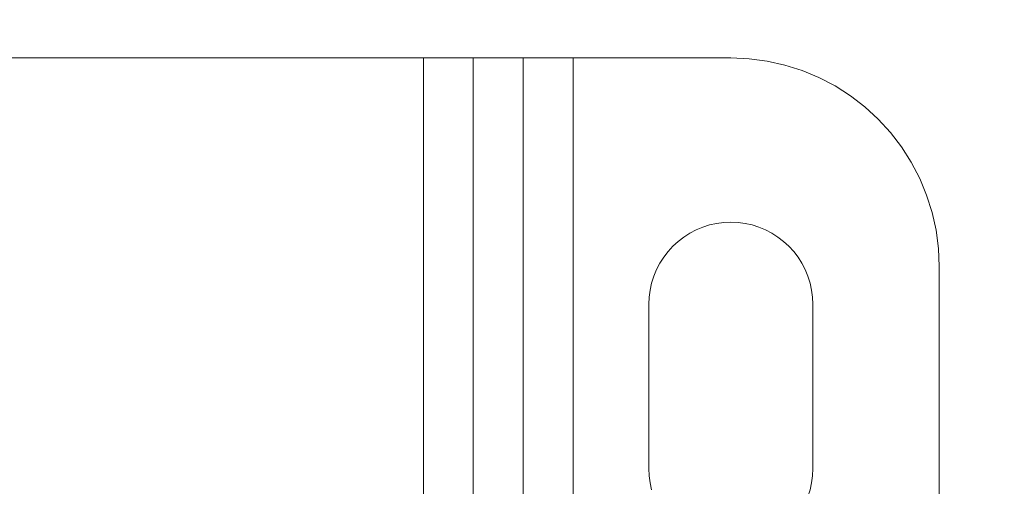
# Model space of a CAD drawing. Header units: inches. Extents: x -412 to -304, y -62 to 18.
# Tile 722 of 809: x -351.401 to -350.219, y -8.654 to -8.095. Entities that reach past the tile are written whole.
import ezdxf

# ---------------------------------------------------------------- set-up
doc = ezdxf.new("R2010")
doc.units = ezdxf.units.IN
doc.header["$LTSCALE"] = 32
doc.header["$MEASUREMENT"] = 0
for name, color, linetype, lineweight in [('Black', 7, 'Continuous', 18), ('Drawing', 7, 'Continuous', 18), ('None', 7, 'Continuous', 18), ('SolidLine', 7, 'Continuous', 15), ('Wood_1-H', 7, 'Continuous', 13)]:
    doc.layers.add(name, color=color, linetype=linetype, lineweight=lineweight)

# ---------------------------------------------------------------- blocks, each defined once
blk = doc.blocks.new('Group-20')
at = {"layer": 'Black'}
for points in [[(-34.5479, 16.5361, 28.9791), (34.5479, 16.5361, 28.9791), (34.5479, -16.5361, 28.9791), (-34.5479, -16.5361, 28.9791)], [(-34.5479, 16.5361, 27.7008), (34.5479, 16.5361, 27.7008), (34.5479, -16.5361, 27.7008), (-34.5479, -16.5361, 27.7008)]]:
    blk.add_3dface(points, dxfattribs=at)
at = {"layer": 'Wood_1-H'}
for points in [[(-35.9649, 17.9531, 28.9988), (35.9649, 17.9531, 28.9988), (35.9649, -17.9531, 28.9988), (-35.9649, -17.9531, 28.9988)], [(-35.9649, 17.9531, 28.9791), (35.9649, 17.9531, 28.9791), (35.9649, -17.9531, 28.9791), (-35.9649, -17.9531, 28.9791)]]:
    blk.add_3dface(points, dxfattribs=at)
blk = doc.blocks.new('MpHtAdjTrough-1095 (3D)')
at = {"layer": 'Black'}
for points, invisible_edges in [([(-17.134, 7.7746, -0.0394), (-17.134, 7.7746, -0.0992), (-17.1556, 7.7718, -0.0992), (-17.1556, 7.7718, -0.0394)], 5), ([(-16.8285, 7.6148, -0.0992), (-17.1556, 7.7718, -0.0992), (-17.134, 7.7746, -0.0992)], 9), ([(-17.1006, 7.6181, -0.0394), (-17.0924, 7.6207, -0.0394), (-17.134, 7.7746, -0.0394), (-17.1556, 7.7718, -0.0394)], 10), ([(-17.1122, 7.7756, -0.0394), (-17.1122, 7.7756, -0.0992), (-17.134, 7.7746, -0.0992), (-17.134, 7.7746, -0.0394)], 4), ([(-17.134, 7.7746, -0.0992), (-17.1122, 7.7756, -0.0992), (-16.8209, 7.6108, -0.0992), (-16.8285, 7.6148, -0.0992)], 10), ([(-17.0924, 7.6207, -0.0394), (-17.084, 7.6225, -0.0394), (-17.1122, 7.7756, -0.0394), (-17.134, 7.7746, -0.0394)], 10), ([(-16.8209, 7.6108, -0.0992), (-17.1122, 7.7756, -0.0992), (-1.25, 7.7756, -0.0992)], 9), ([(-17.1122, 7.7756, -0.0394), (-17.0669, 7.624, -0.0394), (-16.8701, 7.624, -0.0394)], 9), ([(-17.1122, 7.7756, -0.0394), (-17.0755, 7.6236, -0.0394), (-17.0669, 7.624, -0.0394)], 9), ([(-17.1122, 7.7756, -0.0394), (-17.084, 7.6225, -0.0394), (-17.0755, 7.6236, -0.0394)], 9), ([(-1.25, 7.7756, -0.0394), (-17.1122, 7.7756, -0.0394), (-16.853, 7.6225, -0.0394), (-16.8446, 7.6207, -0.0394)], 10), ([(-16.8701, 7.624, -0.0394), (-16.8615, 7.6236, -0.0394), (-17.1122, 7.7756, -0.0394)], 10), ([(-16.8615, 7.6236, -0.0394), (-16.853, 7.6225, -0.0394), (-17.1122, 7.7756, -0.0394)], 10), ([(-17.1769, 7.7671, -0.0394), (-17.1769, 7.7671, -0.0992), (-17.1977, 7.7605, -0.0992), (-17.1977, 7.7605, -0.0394)], 5), ([(-17.1977, 7.7605, -0.0992), (-17.1769, 7.7671, -0.0992), (-17.1085, 7.6148, -0.0992), (-17.1161, 7.6108, -0.0992)], 10), ([(-17.1161, 7.6108, -0.0394), (-17.1085, 7.6148, -0.0394), (-17.1769, 7.7671, -0.0394), (-17.1977, 7.7605, -0.0394)], 10), ([(-17.1556, 7.7718, -0.0394), (-17.1556, 7.7718, -0.0992), (-17.1769, 7.7671, -0.0992), (-17.1769, 7.7671, -0.0394)], 5), ([(-16.8285, 7.6148, -0.0992), (-17.1769, 7.7671, -0.0992), (-17.1556, 7.7718, -0.0992)], 9), ([(-17.1556, 7.7718, -0.0394), (-17.1769, 7.7671, -0.0394), (-17.1085, 7.6148, -0.0394), (-17.1006, 7.6181, -0.0394)], 10), ([(-17.1769, 7.7671, -0.0992), (-16.8615, 7.6236, -0.0992), (-16.8701, 7.624, -0.0992)], 9), ([(-16.8701, 7.624, -0.0992), (-17.0669, 7.624, -0.0992), (-17.1769, 7.7671, -0.0992)], 10), ([(-17.1769, 7.7671, -0.0992), (-17.0924, 7.6207, -0.0992), (-17.1006, 7.6181, -0.0992)], 9), ([(-17.0669, 7.624, -0.0992), (-17.0755, 7.6236, -0.0992), (-17.1769, 7.7671, -0.0992)], 10), ([(-17.1769, 7.7671, -0.0992), (-17.084, 7.6225, -0.0992), (-17.0924, 7.6207, -0.0992)], 9), ([(-17.1769, 7.7671, -0.0992), (-16.853, 7.6225, -0.0992), (-16.8615, 7.6236, -0.0992)], 9), ([(-17.0755, 7.6236, -0.0992), (-17.084, 7.6225, -0.0992), (-17.1769, 7.7671, -0.0992)], 10), ([(-17.1769, 7.7671, -0.0992), (-16.8364, 7.6181, -0.0992), (-16.8446, 7.6207, -0.0992)], 9), ([(-16.8446, 7.6207, -0.0992), (-16.853, 7.6225, -0.0992), (-17.1769, 7.7671, -0.0992)], 10), ([(-16.8285, 7.6148, -0.0992), (-16.8364, 7.6181, -0.0992), (-17.1769, 7.7671, -0.0992)], 10), ([(-17.1006, 7.6181, -0.0992), (-17.1085, 7.6148, -0.0992), (-17.1769, 7.7671, -0.0992)], 10), ([(-17.2179, 7.7522, -0.0394), (-17.2179, 7.7522, -0.0992), (-17.2372, 7.7421, -0.0992), (-17.2372, 7.7421, -0.0394)], 5), ([(-17.2372, 7.7421, -0.0992), (-17.2179, 7.7522, -0.0992), (-17.1234, 7.6062, -0.0992), (-17.1302, 7.601, -0.0992)], 10), ([(-17.1302, 7.601, -0.0394), (-17.1234, 7.6062, -0.0394), (-17.2179, 7.7522, -0.0394), (-17.2372, 7.7421, -0.0394)], 10), ([(-17.1977, 7.7605, -0.0394), (-17.1977, 7.7605, -0.0992), (-17.2179, 7.7522, -0.0992), (-17.2179, 7.7522, -0.0394)], 5), ([(-17.1161, 7.6108, -0.0992), (-17.1234, 7.6062, -0.0992), (-17.2179, 7.7522, -0.0992), (-17.1977, 7.7605, -0.0992)], 10), ([(-17.1977, 7.7605, -0.0394), (-17.2179, 7.7522, -0.0394), (-17.1234, 7.6062, -0.0394), (-17.1161, 7.6108, -0.0394)], 10), ([(-17.2372, 7.7421, -0.0394), (-17.2372, 7.7421, -0.0992), (-17.2556, 7.7304, -0.0992), (-17.2556, 7.7304, -0.0394)], 5), ([(-17.2556, 7.7304, -0.0992), (-17.2372, 7.7421, -0.0992), (-17.1302, 7.601, -0.0992), (-17.1365, 7.5952, -0.0992)], 10), ([(-17.1365, 7.5952, -0.0394), (-17.1302, 7.601, -0.0394), (-17.2372, 7.7421, -0.0394), (-17.2556, 7.7304, -0.0394)], 10), ([(-17.2556, 7.7304, -0.0394), (-17.2556, 7.7304, -0.0992), (-17.2729, 7.7171, -0.0992), (-17.2729, 7.7171, -0.0394)], 5), ([(-17.1365, 7.5952, -0.0992), (-17.2729, 7.7171, -0.0992), (-17.2556, 7.7304, -0.0992)], 9), ([(-17.2556, 7.7304, -0.0394), (-17.2729, 7.7171, -0.0394), (-17.1365, 7.5952, -0.0394)], 10), ([(-17.2729, 7.7171, -0.0394), (-17.2729, 7.7171, -0.0992), (-17.289, 7.7024, -0.0992), (-17.289, 7.7024, -0.0394)], 5), ([(-17.1365, 7.5952, -0.0992), (-17.1423, 7.5889, -0.0992), (-17.289, 7.7024, -0.0992), (-17.2729, 7.7171, -0.0992)], 10), ([(-17.2729, 7.7171, -0.0394), (-17.289, 7.7024, -0.0394), (-17.1423, 7.5889, -0.0394), (-17.1365, 7.5952, -0.0394)], 10), ([(-17.289, 7.7024, -0.0394), (-17.289, 7.7024, -0.0992), (-17.3037, 7.6863, -0.0992), (-17.3037, 7.6863, -0.0394)], 5), ([(-17.3037, 7.6863, -0.0992), (-17.289, 7.7024, -0.0992), (-17.1423, 7.5889, -0.0992), (-17.1476, 7.582, -0.0992)], 10), ([(-17.1476, 7.582, -0.0394), (-17.1423, 7.5889, -0.0394), (-17.289, 7.7024, -0.0394), (-17.3037, 7.6863, -0.0394)], 10), ([(-17.3037, 7.6863, -0.0394), (-17.3037, 7.6863, -0.0992), (-17.317, 7.669, -0.0992), (-17.317, 7.669, -0.0394)], 5), ([(-17.1476, 7.582, -0.0992), (-17.1522, 7.5748, -0.0992), (-17.317, 7.669, -0.0992), (-17.3037, 7.6863, -0.0992)], 10), ([(-17.3037, 7.6863, -0.0394), (-17.317, 7.669, -0.0394), (-17.1522, 7.5748, -0.0394), (-17.1476, 7.582, -0.0394)], 10), ([(-17.317, 7.669, -0.0394), (-17.317, 7.669, -0.0992), (-17.3287, 7.6506, -0.0992), (-17.3287, 7.6506, -0.0394)], 5), ([(-17.3287, 7.6506, -0.0992), (-17.317, 7.669, -0.0992), (-17.1522, 7.5748, -0.0992), (-17.1561, 7.5672, -0.0992)], 10), ([(-17.1561, 7.5672, -0.0394), (-17.1522, 7.5748, -0.0394), (-17.317, 7.669, -0.0394), (-17.3287, 7.6506, -0.0394)], 10), ([(-17.3287, 7.6506, -0.0394), (-17.3287, 7.6506, -0.0992), (-17.3388, 7.6312, -0.0992), (-17.3388, 7.6312, -0.0394)], 5), ([(-17.1561, 7.5672, -0.0992), (-17.1594, 7.5593, -0.0992), (-17.3388, 7.6312, -0.0992), (-17.3287, 7.6506, -0.0992)], 10), ([(-17.3287, 7.6506, -0.0394), (-17.3388, 7.6312, -0.0394), (-17.1594, 7.5593, -0.0394), (-17.1561, 7.5672, -0.0394)], 10), ([(-17.3388, 7.6312, -0.0394), (-17.3388, 7.6312, -0.0992), (-17.3471, 7.6111, -0.0992), (-17.3471, 7.6111, -0.0394)], 5), ([(-17.1594, 7.5593, -0.0992), (-17.162, 7.5511, -0.0992), (-17.3471, 7.6111, -0.0992), (-17.3388, 7.6312, -0.0992)], 10), ([(-17.3388, 7.6312, -0.0394), (-17.3471, 7.6111, -0.0394), (-17.162, 7.5511, -0.0394), (-17.1594, 7.5593, -0.0394)], 10), ([(-17.0924, 7.6207, -0.0992), (-17.0924, 7.6207, -0.0394), (-17.1006, 7.6181, -0.0394), (-17.1006, 7.6181, -0.0992)], 5), ([(-17.084, 7.6225, -0.0992), (-17.084, 7.6225, -0.0394), (-17.0924, 7.6207, -0.0394), (-17.0924, 7.6207, -0.0992)], 5), ([(-17.0755, 7.6236, -0.0992), (-17.0755, 7.6236, -0.0394), (-17.084, 7.6225, -0.0394), (-17.084, 7.6225, -0.0992)], 5), ([(-17.0669, 7.624, -0.0992), (-17.0669, 7.624, -0.0394), (-17.0755, 7.6236, -0.0394), (-17.0755, 7.6236, -0.0992)], 4), ([(-16.8615, 7.6236, -0.0992), (-16.8615, 7.6236, -0.0394), (-16.8701, 7.624, -0.0394), (-16.8701, 7.624, -0.0992)], 1), ([(-16.853, 7.6225, -0.0992), (-16.853, 7.6225, -0.0394), (-16.8615, 7.6236, -0.0394), (-16.8615, 7.6236, -0.0992)], 5), ([(-16.8446, 7.6207, -0.0992), (-16.8446, 7.6207, -0.0394), (-16.853, 7.6225, -0.0394), (-16.853, 7.6225, -0.0992)], 5), ([(-17.3471, 7.6111, -0.0394), (-17.3471, 7.6111, -0.0992), (-17.3537, 7.5903, -0.0992), (-17.3537, 7.5903, -0.0394)], 5), ([(-17.3537, 7.5903, -0.0992), (-17.3471, 7.6111, -0.0992), (-17.162, 7.5511, -0.0992), (-17.1639, 7.5427, -0.0992)], 10), ([(-17.1639, 7.5427, -0.0394), (-17.162, 7.5511, -0.0394), (-17.3471, 7.6111, -0.0394), (-17.3537, 7.5903, -0.0394)], 10), ([(-17.1161, 7.6108, -0.0992), (-17.1161, 7.6108, -0.0394), (-17.1234, 7.6062, -0.0394), (-17.1234, 7.6062, -0.0992)], 5), ([(-17.1085, 7.6148, -0.0992), (-17.1085, 7.6148, -0.0394), (-17.1161, 7.6108, -0.0394), (-17.1161, 7.6108, -0.0992)], 5), ([(-17.1006, 7.6181, -0.0992), (-17.1006, 7.6181, -0.0394), (-17.1085, 7.6148, -0.0394), (-17.1085, 7.6148, -0.0992)], 5), ([(-17.1302, 7.601, -0.0992), (-17.1302, 7.601, -0.0394), (-17.1365, 7.5952, -0.0394), (-17.1365, 7.5952, -0.0992)], 5), ([(-17.1234, 7.6062, -0.0992), (-17.1234, 7.6062, -0.0394), (-17.1302, 7.601, -0.0394), (-17.1302, 7.601, -0.0992)], 5), ([(-17.3537, 7.5903, -0.0394), (-17.3537, 7.5903, -0.0992), (-17.3584, 7.569, -0.0992), (-17.3584, 7.569, -0.0394)], 5), ([(-17.1639, 7.5427, -0.0992), (-17.3584, 7.569, -0.0992), (-17.3537, 7.5903, -0.0992)], 9), ([(-17.3537, 7.5903, -0.0394), (-17.3584, 7.569, -0.0394), (-17.1639, 7.5427, -0.0394)], 10), ([(-17.1423, 7.5889, -0.0992), (-17.1423, 7.5889, -0.0394), (-17.1476, 7.582, -0.0394), (-17.1476, 7.582, -0.0992)], 5), ([(-17.1365, 7.5952, -0.0992), (-17.1365, 7.5952, -0.0394), (-17.1423, 7.5889, -0.0394), (-17.1423, 7.5889, -0.0992)], 5), ([(-17.1522, 7.5748, -0.0992), (-17.1522, 7.5748, -0.0394), (-17.1561, 7.5672, -0.0394), (-17.1561, 7.5672, -0.0992)], 5), ([(-17.1476, 7.582, -0.0992), (-17.1476, 7.582, -0.0394), (-17.1522, 7.5748, -0.0394), (-17.1522, 7.5748, -0.0992)], 5), ([(-17.3584, 7.569, -0.0394), (-17.3584, 7.569, -0.0992), (-17.3613, 7.5474, -0.0992), (-17.3613, 7.5474, -0.0394)], 5), ([(-17.1639, 7.5427, -0.0992), (-17.165, 7.5342, -0.0992), (-17.3613, 7.5474, -0.0992), (-17.3584, 7.569, -0.0992)], 10), ([(-17.3584, 7.569, -0.0394), (-17.3613, 7.5474, -0.0394), (-17.165, 7.5342, -0.0394), (-17.1639, 7.5427, -0.0394)], 10), ([(-17.1561, 7.5672, -0.0992), (-17.1561, 7.5672, -0.0394), (-17.1594, 7.5593, -0.0394), (-17.1594, 7.5593, -0.0992)], 5), ([(-17.162, 7.5511, -0.0992), (-17.162, 7.5511, -0.0394), (-17.1639, 7.5427, -0.0394), (-17.1639, 7.5427, -0.0992)], 5), ([(-17.1594, 7.5593, -0.0992), (-17.1594, 7.5593, -0.0394), (-17.162, 7.5511, -0.0394), (-17.162, 7.5511, -0.0992)], 5), ([(-17.3613, 7.5474, -0.0394), (-17.3613, 7.5474, -0.0992), (-17.3622, 7.5256, -0.0992), (-17.3622, 7.5256, -0.0394)], 1), ([(-17.165, 7.5342, -0.0992), (-17.1654, 7.5256, -0.0992), (-17.3622, 7.5256, -0.0992), (-17.3613, 7.5474, -0.0992)], 10), ([(-17.1654, 7.5256, -0.0394), (-17.165, 7.5342, -0.0394), (-17.3613, 7.5474, -0.0394), (-17.3622, 7.5256, -0.0394)], 10), ([(-17.1639, 7.5427, -0.0992), (-17.1639, 7.5427, -0.0394), (-17.165, 7.5342, -0.0394), (-17.165, 7.5342, -0.0992)], 5), ([(-17.165, 7.5342, -0.0992), (-17.165, 7.5342, -0.0394), (-17.1654, 7.5256, -0.0394), (-17.1654, 7.5256, -0.0992)], 5), ([(-1.5902, 7.5342, -0.0992), (-1.5906, 7.5256, -0.0992), (-16.8701, 7.4272, -0.0992), (-16.8615, 7.4275, -0.0992)], 10), ([(-16.8615, 7.4275, -0.0992), (-16.853, 7.4287, -0.0992), (-1.5902, 7.5342, -0.0992)], 10), ([(-1.5902, 7.5342, -0.0992), (-16.853, 7.4287, -0.0992), (-16.8446, 7.4305, -0.0992)], 9), ([(-17.3622, 7.3362, -0.0394), (-17.3622, 7.5256, -0.0394), (-17.3622, 7.5256, -0.0992), (-17.3622, 7.3362, -0.0992)], 8), ([(-16.8701, 7.4272, -0.0992), (-1.5906, 7.5256, -0.0992), (-1.5902, 7.517, -0.0992), (-17.3622, 7.3362, -0.0992)], 13), ([(-17.3622, 7.5256, -0.0992), (-17.165, 7.517, -0.0992), (-17.1639, 7.5085, -0.0992)], 9), ([(-17.3622, 7.3362, -0.0992), (-17.3622, 7.5256, -0.0992), (-17.162, 7.5001, -0.0992), (-17.1594, 7.4919, -0.0992)], 10), ([(-17.3622, 7.5256, -0.0992), (-17.1654, 7.5256, -0.0992), (-17.165, 7.517, -0.0992)], 9), ([(-17.1639, 7.5085, -0.0992), (-17.162, 7.5001, -0.0992), (-17.3622, 7.5256, -0.0992)], 10), ([(-17.3622, 7.5256, -0.0394), (-17.165, 7.517, -0.0394), (-17.1654, 7.5256, -0.0394)], 9), ([(-17.3622, 7.5256, -0.0394), (-17.162, 7.5001, -0.0394), (-17.1639, 7.5085, -0.0394)], 9), ([(-17.1639, 7.5085, -0.0394), (-17.165, 7.517, -0.0394), (-17.3622, 7.5256, -0.0394)], 10), ([(-17.1594, 7.4919, -0.0394), (-17.162, 7.5001, -0.0394), (-17.3622, 7.5256, -0.0394), (-17.3622, 7.3362, -0.0394)], 10), ([(-17.3622, 7.3362, -0.0992), (-1.5902, 7.517, -0.0992), (-1.5891, 7.5085, -0.0992)], 9), ([(-17.1654, 7.5256, -0.0992), (-17.1654, 7.5256, -0.0394), (-17.165, 7.517, -0.0394), (-17.165, 7.517, -0.0992)], 5), ([(-17.165, 7.517, -0.0992), (-17.165, 7.517, -0.0394), (-17.1639, 7.5085, -0.0394), (-17.1639, 7.5085, -0.0992)], 5), ([(-1.5891, 7.5085, -0.0992), (-1.5872, 7.5001, -0.0992), (-17.3622, 7.3362, -0.0992)], 10), ([(-17.1639, 7.5085, -0.0992), (-17.1639, 7.5085, -0.0394), (-17.162, 7.5001, -0.0394), (-17.162, 7.5001, -0.0992)], 5), ([(-1.5872, 7.5001, -0.0992), (-1.5846, 7.4919, -0.0992), (-17.3622, 7.3362, -0.0992)], 10), ([(-17.3622, 7.3362, -0.0992), (-1.5846, 7.4919, -0.0992), (-1.5813, 7.484, -0.0992)], 9), ([(-17.3622, 7.3362, -0.0992), (-17.1594, 7.4919, -0.0992), (-17.1561, 7.484, -0.0992)], 9), ([(-17.1561, 7.484, -0.0394), (-17.1594, 7.4919, -0.0394), (-17.3622, 7.3362, -0.0394)], 10), ([(-17.162, 7.5001, -0.0992), (-17.162, 7.5001, -0.0394), (-17.1594, 7.4919, -0.0394), (-17.1594, 7.4919, -0.0992)], 5), ([(-17.1594, 7.4919, -0.0992), (-17.1594, 7.4919, -0.0394), (-17.1561, 7.484, -0.0394), (-17.1561, 7.484, -0.0992)], 5), ([(-17.3622, 7.3362, -0.0992), (-1.5813, 7.484, -0.0992), (-1.5774, 7.4764, -0.0992)], 9), ([(-17.1561, 7.484, -0.0992), (-17.1522, 7.4764, -0.0992), (-17.3622, 7.3362, -0.0992)], 10), ([(-17.3622, 7.3362, -0.0394), (-17.1522, 7.4764, -0.0394), (-17.1561, 7.484, -0.0394)], 9), ([(-17.1561, 7.484, -0.0992), (-17.1561, 7.484, -0.0394), (-17.1522, 7.4764, -0.0394), (-17.1522, 7.4764, -0.0992)], 5), ([(-1.5774, 7.4764, -0.0992), (-1.5728, 7.4691, -0.0992), (-17.3622, 7.3362, -0.0992)], 10), ([(-17.3622, 7.3362, -0.0992), (-17.1522, 7.4764, -0.0992), (-17.1476, 7.4691, -0.0992)], 9), ([(-17.1476, 7.4691, -0.0394), (-17.1522, 7.4764, -0.0394), (-17.3622, 7.3362, -0.0394)], 10), ([(-17.3622, 7.3362, -0.0992), (-1.5728, 7.4691, -0.0992), (-1.5675, 7.4623, -0.0992)], 9), ([(-17.1476, 7.4691, -0.0992), (-17.1423, 7.4623, -0.0992), (-17.3622, 7.3362, -0.0992)], 10), ([(-17.3622, 7.3362, -0.0394), (-17.1423, 7.4623, -0.0394), (-17.1476, 7.4691, -0.0394)], 9), ([(-17.1522, 7.4764, -0.0992), (-17.1522, 7.4764, -0.0394), (-17.1476, 7.4691, -0.0394), (-17.1476, 7.4691, -0.0992)], 5), ([(-17.1476, 7.4691, -0.0992), (-17.1476, 7.4691, -0.0394), (-17.1423, 7.4623, -0.0394), (-17.1423, 7.4623, -0.0992)], 5), ([(-17.3622, 7.3362, -0.0992), (-1.5675, 7.4623, -0.0992), (-1.5617, 7.456, -0.0992)], 9), ([(-17.3622, 7.3362, -0.0992), (-17.1423, 7.4623, -0.0992), (-17.1365, 7.456, -0.0992)], 9), ([(-17.1365, 7.456, -0.0394), (-17.1423, 7.4623, -0.0394), (-17.3622, 7.3362, -0.0394)], 10), ([(-1.5617, 7.456, -0.0992), (-1.5554, 7.4502, -0.0992), (-17.3622, 7.3362, -0.0992)], 10), ([(-17.3622, 7.3362, -0.0992), (-17.1365, 7.456, -0.0992), (-17.1302, 7.4502, -0.0992)], 9), ([(-17.1302, 7.4502, -0.0394), (-17.1365, 7.456, -0.0394), (-17.3622, 7.3362, -0.0394)], 10), ([(-17.1423, 7.4623, -0.0992), (-17.1423, 7.4623, -0.0394), (-17.1365, 7.456, -0.0394), (-17.1365, 7.456, -0.0992)], 5), ([(-17.1365, 7.456, -0.0992), (-17.1365, 7.456, -0.0394), (-17.1302, 7.4502, -0.0394), (-17.1302, 7.4502, -0.0992)], 5), ([(-17.3622, 7.3362, -0.0992), (-1.5554, 7.4502, -0.0992), (-1.5486, 7.445, -0.0992)], 9), ([(-17.1302, 7.4502, -0.0992), (-17.1234, 7.445, -0.0992), (-17.3622, 7.3362, -0.0992)], 10), ([(-17.3622, 7.3362, -0.0394), (-17.1234, 7.445, -0.0394), (-17.1302, 7.4502, -0.0394)], 9), ([(-17.3622, 7.3362, -0.0992), (-1.5486, 7.445, -0.0992), (-1.5413, 7.4404, -0.0992)], 9), ([(-17.3622, 7.3362, -0.0992), (-17.1234, 7.445, -0.0992), (-17.1161, 7.4404, -0.0992)], 9), ([(-17.1161, 7.4404, -0.0394), (-17.1234, 7.445, -0.0394), (-17.3622, 7.3362, -0.0394)], 10), ([(-17.1302, 7.4502, -0.0992), (-17.1302, 7.4502, -0.0394), (-17.1234, 7.445, -0.0394), (-17.1234, 7.445, -0.0992)], 5), ([(-17.1234, 7.445, -0.0992), (-17.1234, 7.445, -0.0394), (-17.1161, 7.4404, -0.0394), (-17.1161, 7.4404, -0.0992)], 5), ([(-17.3622, 7.3362, -0.0992), (-1.5413, 7.4404, -0.0992), (-1.5337, 7.4364, -0.0992)], 9), ([(-17.1161, 7.4404, -0.0992), (-17.1085, 7.4364, -0.0992), (-17.3622, 7.3362, -0.0992)], 10), ([(-17.3622, 7.3362, -0.0394), (-17.1085, 7.4364, -0.0394), (-17.1161, 7.4404, -0.0394)], 9), ([(-17.3622, 7.3362, -0.0992), (-17.1085, 7.4364, -0.0992), (-17.1006, 7.4331, -0.0992)], 9), ([(-1.5337, 7.4364, -0.0992), (-1.5258, 7.4331, -0.0992), (-17.3622, 7.3362, -0.0992)], 10), ([(-17.1006, 7.4331, -0.0394), (-17.1085, 7.4364, -0.0394), (-17.3622, 7.3362, -0.0394)], 10), ([(-17.1006, 7.4331, -0.0992), (-17.0924, 7.4305, -0.0992), (-17.3622, 7.3362, -0.0992)], 10), ([(-17.3622, 7.3362, -0.0992), (-1.5258, 7.4331, -0.0992), (-1.5176, 7.4305, -0.0992)], 9), ([(-17.3622, 7.3362, -0.0394), (-17.0924, 7.4305, -0.0394), (-17.1006, 7.4331, -0.0394)], 9), ([(-17.1161, 7.4404, -0.0992), (-17.1161, 7.4404, -0.0394), (-17.1085, 7.4364, -0.0394), (-17.1085, 7.4364, -0.0992)], 5), ([(-17.1085, 7.4364, -0.0992), (-17.1085, 7.4364, -0.0394), (-17.1006, 7.4331, -0.0394), (-17.1006, 7.4331, -0.0992)], 5), ([(-17.1006, 7.4331, -0.0992), (-17.1006, 7.4331, -0.0394), (-17.0924, 7.4305, -0.0394), (-17.0924, 7.4305, -0.0992)], 5), ([(-17.3622, 7.3362, -0.0992), (-1.5176, 7.4305, -0.0992), (-1.5092, 7.4287, -0.0992)], 9), ([(-17.0924, 7.4305, -0.0992), (-17.084, 7.4287, -0.0992), (-17.3622, 7.3362, -0.0992)], 10), ([(-17.3622, 7.3362, -0.0394), (-17.084, 7.4287, -0.0394), (-17.0924, 7.4305, -0.0394)], 9), ([(-17.3622, 7.3362, -0.0992), (-17.084, 7.4287, -0.0992), (-17.0755, 7.4275, -0.0992)], 9), ([(-1.5092, 7.4287, -0.0992), (-1, 7.3362, -0.0992), (-17.3622, 7.3362, -0.0992)], 9), ([(-17.3622, 7.3362, -0.0394), (-16.853, 7.4287, -0.0394), (-16.8615, 7.4275, -0.0394)], 9), ([(-17.0755, 7.4275, -0.0394), (-17.084, 7.4287, -0.0394), (-17.3622, 7.3362, -0.0394)], 10), ([(-16.853, 7.4287, -0.0394), (-17.3622, 7.3362, -0.0394), (-1, 7.3362, -0.0394)], 9), ([(-17.3622, 7.3362, -0.0992), (-17.0755, 7.4275, -0.0992), (-17.0669, 7.4272, -0.0992)], 9), ([(-17.3622, 7.3362, -0.0394), (-16.8615, 7.4275, -0.0394), (-16.8701, 7.4272, -0.0394)], 9), ([(-17.0669, 7.4272, -0.0394), (-17.0755, 7.4275, -0.0394), (-17.3622, 7.3362, -0.0394)], 10), ([(-17.3622, 7.3362, -0.0992), (-17.0669, 7.4272, -0.0992), (-16.8701, 7.4272, -0.0992)], 9), ([(-16.8701, 7.4272, -0.0394), (-17.0669, 7.4272, -0.0394), (-17.3622, 7.3362, -0.0394)], 10), ([(-17.0924, 7.4305, -0.0992), (-17.0924, 7.4305, -0.0394), (-17.084, 7.4287, -0.0394), (-17.084, 7.4287, -0.0992)], 5), ([(-17.084, 7.4287, -0.0992), (-17.084, 7.4287, -0.0394), (-17.0755, 7.4275, -0.0394), (-17.0755, 7.4275, -0.0992)], 5), ([(-17.0755, 7.4275, -0.0992), (-17.0755, 7.4275, -0.0394), (-17.0669, 7.4272, -0.0394), (-17.0669, 7.4272, -0.0992)], 1), ([(-16.8701, 7.4272, -0.0992), (-16.8701, 7.4272, -0.0394), (-16.8615, 7.4275, -0.0394), (-16.8615, 7.4275, -0.0992)], 4), ([(-16.8615, 7.4275, -0.0992), (-16.8615, 7.4275, -0.0394), (-16.853, 7.4287, -0.0394), (-16.853, 7.4287, -0.0992)], 5), ([(-1, 7.3362, -0.0394), (-16.8446, 7.4305, -0.0394), (-16.853, 7.4287, -0.0394)], 9), ([(-16.853, 7.4287, -0.0992), (-16.853, 7.4287, -0.0394), (-16.8446, 7.4305, -0.0394), (-16.8446, 7.4305, -0.0992)], 5), ([(-17.3622, 7.3362, -0.0992), (-1, 7.3362, -0.0992), (-1, 7.331, -0.0994), (-17.3622, 7.331, -0.0994)], 4), ([(-17.3622, 7.3258, -0.0398), (-1, 7.3258, -0.0398), (-1, 7.3362, -0.0394), (-17.3622, 7.3362, -0.0394)], 1), ([(-17.3622, 7.3362, -0.0992), (-17.3622, 7.331, -0.0994), (-17.3622, 7.3258, -0.0398), (-17.3622, 7.3362, -0.0394)], 10), ([(-17.3622, 7.331, -0.0994), (-1, 7.331, -0.0994), (-1, 7.3258, -0.1001), (-17.3622, 7.3258, -0.1001)], 5), ([(-17.3622, 7.3154, -0.0412), (-17.3622, 7.3258, -0.0398), (-17.3622, 7.331, -0.0994), (-17.3622, 7.3258, -0.1001)], 10), ([(-17.3622, 7.3258, -0.1001), (-1, 7.3258, -0.1001), (-1, 7.3207, -0.1013), (-17.3622, 7.3207, -0.1013)], 5), ([(-17.3622, 7.3154, -0.0412), (-1, 7.3154, -0.0412), (-1, 7.3258, -0.0398), (-17.3622, 7.3258, -0.0398)], 5), ([(-17.3622, 7.3258, -0.1001), (-17.3622, 7.3207, -0.1013), (-17.3622, 7.3052, -0.0434), (-17.3622, 7.3154, -0.0412)], 10), ([(-17.3622, 7.3207, -0.1013), (-1, 7.3207, -0.1013), (-1, 7.3158, -0.1028), (-17.3622, 7.3158, -0.1028)], 5), ([(-17.3622, 7.2953, -0.0466), (-17.3622, 7.3052, -0.0434), (-17.3622, 7.3207, -0.1013), (-17.3622, 7.3158, -0.1028)], 10), ([(-17.3622, 7.3158, -0.1028), (-1, 7.3158, -0.1028), (-1, 7.3109, -0.1048), (-17.3622, 7.3109, -0.1048)], 5), ([(-17.3622, 7.3158, -0.1028), (-17.3622, 7.3109, -0.1048), (-17.3622, 7.2856, -0.0506), (-17.3622, 7.2953, -0.0466)], 10), ([(-17.3622, 7.3052, -0.0434), (-1, 7.3052, -0.0434), (-1, 7.3154, -0.0412), (-17.3622, 7.3154, -0.0412)], 5), ([(-17.3622, 7.3109, -0.1048), (-1, 7.3109, -0.1048), (-1, 7.3063, -0.1072), (-17.3622, 7.3063, -0.1072)], 5), ([(-17.3622, 7.2764, -0.0554), (-17.3622, 7.2856, -0.0506), (-17.3622, 7.3109, -0.1048), (-17.3622, 7.3063, -0.1072)], 10), ([(-17.3622, 7.3063, -0.1072), (-1, 7.3063, -0.1072), (-1, 7.3019, -0.11), (-17.3622, 7.3019, -0.11)], 5), ([(-17.3622, 7.3063, -0.1072), (-17.3622, 7.3019, -0.11), (-17.3622, 7.2676, -0.061), (-17.3622, 7.2764, -0.0554)], 10), ([(-17.3622, 7.2953, -0.0466), (-1, 7.2953, -0.0466), (-1, 7.3052, -0.0434), (-17.3622, 7.3052, -0.0434)], 5), ([(-17.3622, 7.3019, -0.11), (-1, 7.3019, -0.11), (-1, 7.2978, -0.1132), (-17.3622, 7.2978, -0.1132)], 5), ([(-17.3622, 7.2593, -0.0674), (-17.3622, 7.2676, -0.061), (-17.3622, 7.3019, -0.11), (-17.3622, 7.2978, -0.1132)], 10), ([(-17.3622, 7.2978, -0.1132), (-1, 7.2978, -0.1132), (-1, 7.2939, -0.1167), (-17.3622, 7.2939, -0.1167)], 5), ([(-17.3622, 7.2516, -0.0744), (-17.3622, 7.2593, -0.0674), (-17.3622, 7.2978, -0.1132), (-17.3622, 7.2939, -0.1167)], 10), ([(-17.3622, 7.2856, -0.0506), (-1, 7.2856, -0.0506), (-1, 7.2953, -0.0466), (-17.3622, 7.2953, -0.0466)], 5), ([(-17.3622, 7.2939, -0.1167), (-1, 7.2939, -0.1167), (-1, 7.2904, -0.1206), (-17.3622, 7.2904, -0.1206)], 5), ([(-17.3622, 7.2939, -0.1167), (-17.3622, 7.2904, -0.1206), (-17.3622, 7.2445, -0.0821), (-17.3622, 7.2516, -0.0744)], 10), ([(-17.3622, 7.2904, -0.1206), (-1, 7.2904, -0.1206), (-1, 7.2872, -0.1247), (-17.3622, 7.2872, -0.1247)], 5), ([(-17.3622, 7.2904, -0.1206), (-17.3622, 7.2872, -0.1247), (-17.3622, 7.2382, -0.0904), (-17.3622, 7.2445, -0.0821)], 10), ([(-17.3622, 7.2872, -0.1247), (-1, 7.2872, -0.1247), (-1, 7.2844, -0.1291), (-17.3622, 7.2844, -0.1291)], 5), ([(-17.3622, 7.2326, -0.0992), (-17.3622, 7.2382, -0.0904), (-17.3622, 7.2872, -0.1247), (-17.3622, 7.2844, -0.1291)], 10), ([(-17.3622, 7.2764, -0.0554), (-1, 7.2764, -0.0554), (-1, 7.2856, -0.0506), (-17.3622, 7.2856, -0.0506)], 5), ([(-17.3622, 7.2844, -0.1291), (-1, 7.2844, -0.1291), (-1, 7.282, -0.1338), (-17.3622, 7.282, -0.1338)], 5), ([(-17.3622, 7.2844, -0.1291), (-17.3622, 7.282, -0.1338), (-17.3622, 7.2277, -0.1085), (-17.3622, 7.2326, -0.0992)], 10), ([(-17.3622, 7.282, -0.1338), (-1, 7.282, -0.1338), (-1, 7.28, -0.1386), (-17.3622, 7.28, -0.1386)], 5), ([(-17.3622, 7.2238, -0.1181), (-17.3622, 7.2277, -0.1085), (-17.3622, 7.282, -0.1338), (-17.3622, 7.28, -0.1386)], 10), ([(-17.3622, 7.28, -0.1386), (-1, 7.28, -0.1386), (-1, 7.2784, -0.1436), (-17.3622, 7.2784, -0.1436)], 5), ([(-17.3622, 7.28, -0.1386), (-17.3622, 7.2784, -0.1436), (-17.3622, 7.2206, -0.1281), (-17.3622, 7.2238, -0.1181)], 10), ([(-17.3622, 7.2784, -0.1436), (-1, 7.2784, -0.1436), (-1, 7.2773, -0.1487), (-17.3622, 7.2773, -0.1487)], 5), ([(-17.3622, 7.2184, -0.1383), (-17.3622, 7.2206, -0.1281), (-17.3622, 7.2784, -0.1436), (-17.3622, 7.2773, -0.1487)], 10), ([(-17.3622, 7.2773, -0.1487), (-1, 7.2773, -0.1487), (-1, 7.2766, -0.1538), (-17.3622, 7.2766, -0.1538)], 5), ([(-17.3622, 7.2773, -0.1487), (-17.3622, 7.2766, -0.1538), (-17.3622, 7.217, -0.1486), (-17.3622, 7.2184, -0.1383)], 10), ([(-17.3622, 7.2766, -0.1538), (-1, 7.2766, -0.1538), (-1, 7.2764, -0.1591), (-17.3622, 7.2764, -0.1591)], 1), ([(-17.3622, 7.2165, -0.1591), (-17.3622, 7.217, -0.1486), (-17.3622, 7.2766, -0.1538), (-17.3622, 7.2764, -0.1591)], 10), ([(-17.3622, 7.2764, -3.9194), (17.3622, 7.2764, -3.9194), (17.3622, 7.2759, -3.9298), (-17.3622, 7.2759, -3.9298)], 4), ([(-17.3622, 7.2764, -3.9194), (-0.1736, 7.2764, -2.0242), (-0.0872, 7.2764, -2.0356)], 9), ([(-0.0872, 7.2764, -2.0356), (17.3622, 7.2764, -3.9194), (-17.3622, 7.2764, -3.9194)], 9), ([(-17.3622, 7.2764, -3.9194), (-0.4226, 7.2764, -1.9457), (-0.342, 7.2764, -1.9791)], 9), ([(-0.342, 7.2764, -1.9791), (-0.2588, 7.2764, -2.0053), (-17.3622, 7.2764, -3.9194)], 10), ([(-0.2588, 7.2764, -2.0053), (-0.1736, 7.2764, -2.0242), (-17.3622, 7.2764, -3.9194)], 10), ([(-17.3622, 7.2764, -3.9194), (-0.6428, 7.2764, -1.8054), (-0.5736, 7.2764, -1.8585)], 9), ([(-0.5736, 7.2764, -1.8585), (-0.5, 7.2764, -1.9054), (-17.3622, 7.2764, -3.9194)], 10), ([(-0.5, 7.2764, -1.9054), (-0.4226, 7.2764, -1.9457), (-17.3622, 7.2764, -3.9194)], 10), ([(-17.3622, 7.2764, -3.9194), (-0.9063, 7.2764, -1.462), (-0.866, 7.2764, -1.5394)], 9), ([(-17.3622, 7.2764, -3.9194), (-0.9659, 7.2764, -1.2982), (-0.9397, 7.2764, -1.3814)], 9), ([(-17.3622, 7.2764, -3.9194), (-0.9962, 7.2764, -1.1265), (-0.9848, 7.2764, -1.213)], 9), ([(-17.3622, 7.2764, -3.9194), (-0.766, 7.2764, -1.6822), (-0.7071, 7.2764, -1.7465)], 9), ([(-0.866, 7.2764, -1.5394), (-0.8192, 7.2764, -1.6129), (-17.3622, 7.2764, -3.9194)], 10), ([(-0.9848, 7.2764, -1.213), (-0.9659, 7.2764, -1.2982), (-17.3622, 7.2764, -3.9194)], 10), ([(-0.7071, 7.2764, -1.7465), (-0.6428, 7.2764, -1.8054), (-17.3622, 7.2764, -3.9194)], 10), ([(-0.9397, 7.2764, -1.3814), (-0.9063, 7.2764, -1.462), (-17.3622, 7.2764, -3.9194)], 10), ([(-0.8192, 7.2764, -1.6129), (-0.766, 7.2764, -1.6822), (-17.3622, 7.2764, -3.9194)], 10), ([(-17.3622, 7.2764, -0.1591), (-1, 7.2764, -0.1591), (-1, 7.2764, -1.0394)], 8), ([(-1, 7.2764, -1.0394), (-0.9962, 7.2764, -1.1265), (-17.3622, 7.2764, -3.9194), (-17.3622, 7.2764, -0.1591)], 10), ([(-17.3622, 7.2676, -0.061), (-1, 7.2676, -0.061), (-1, 7.2764, -0.0554), (-17.3622, 7.2764, -0.0554)], 5), ([(-17.3622, 7.2764, -3.9194), (-17.3622, 7.2759, -3.9298), (-17.3622, 7.2163, -3.9246), (-17.3622, 7.2165, -3.9194)], 10), ([(-17.3622, 7.2764, -0.1591), (-17.3622, 7.2764, -3.9194), (-17.3622, 7.2165, -3.9194), (-17.3622, 7.2165, -0.1591)], 10), ([(-17.3622, 7.2759, -3.9298), (17.3622, 7.2759, -3.9298), (17.3622, 7.2746, -3.9402), (-17.3622, 7.2746, -3.9402)], 5), ([(-17.3622, 7.2759, -3.9298), (-17.3622, 7.2746, -3.9402), (-17.3622, 7.2156, -3.9298), (-17.3622, 7.2163, -3.9246)], 10), ([(-17.3622, 7.2746, -3.9402), (17.3622, 7.2746, -3.9402), (17.3622, 7.2723, -3.9504), (-17.3622, 7.2723, -3.9504)], 5), ([(-17.3622, 7.2746, -3.9402), (-17.3622, 7.2723, -3.9504), (-17.3622, 7.2145, -3.9349), (-17.3622, 7.2156, -3.9298)], 10), ([(-17.3622, 7.2723, -3.9504), (17.3622, 7.2723, -3.9504), (17.3622, 7.2692, -3.9603), (-17.3622, 7.2692, -3.9603)], 5), ([(-17.3622, 7.2129, -3.9399), (-17.3622, 7.2145, -3.9349), (-17.3622, 7.2723, -3.9504), (-17.3622, 7.2692, -3.9603)], 10), ([(-17.3622, 7.2692, -3.9603), (17.3622, 7.2692, -3.9603), (17.3622, 7.2652, -3.97), (-17.3622, 7.2652, -3.97)], 5), ([(-17.3622, 7.2692, -3.9603), (-17.3622, 7.2652, -3.97), (-17.3622, 7.2109, -3.9447), (-17.3622, 7.2129, -3.9399)], 10), ([(-17.3622, 7.2593, -0.0674), (-1, 7.2593, -0.0674), (-1, 7.2676, -0.061), (-17.3622, 7.2676, -0.061)], 5), ([(-17.3622, 7.2652, -3.97), (17.3622, 7.2652, -3.97), (17.3622, 7.2603, -3.9792), (-17.3622, 7.2603, -3.9792)], 5), ([(-17.3622, 7.2085, -3.9493), (-17.3622, 7.2109, -3.9447), (-17.3622, 7.2652, -3.97), (-17.3622, 7.2603, -3.9792)], 10), ([(-17.3622, 7.2603, -3.9792), (17.3622, 7.2603, -3.9792), (17.3622, 7.2547, -3.988), (-17.3622, 7.2547, -3.988)], 5), ([(-17.3622, 7.2603, -3.9792), (-17.3622, 7.2547, -3.988), (-17.3622, 7.2057, -3.9537), (-17.3622, 7.2085, -3.9493)], 10), ([(-17.3622, 7.2516, -0.0744), (-1, 7.2516, -0.0744), (-1, 7.2593, -0.0674), (-17.3622, 7.2593, -0.0674)], 5), ([(-17.3622, 7.2547, -3.988), (17.3622, 7.2547, -3.988), (17.3622, 7.2484, -3.9963), (-17.3622, 7.2484, -3.9963)], 5), ([(-17.3622, 7.2025, -3.9579), (-17.3622, 7.2057, -3.9537), (-17.3622, 7.2547, -3.988), (-17.3622, 7.2484, -3.9963)], 10), ([(-17.3622, 7.2445, -0.0821), (-1, 7.2445, -0.0821), (-1, 7.2516, -0.0744), (-17.3622, 7.2516, -0.0744)], 5), ([(-17.3622, 7.2484, -3.9963), (17.3622, 7.2484, -3.9963), (17.3622, 7.2413, -4.004), (-17.3622, 7.2413, -4.004)], 5), ([(-17.3622, 7.199, -3.9617), (-17.3622, 7.2025, -3.9579), (-17.3622, 7.2484, -3.9963), (-17.3622, 7.2413, -4.004)], 10), ([(-17.3622, 7.2382, -0.0904), (-1, 7.2382, -0.0904), (-1, 7.2445, -0.0821), (-17.3622, 7.2445, -0.0821)], 5), ([(-17.3622, 7.2413, -4.004), (17.3622, 7.2413, -4.004), (17.3622, 7.2336, -4.0111), (-17.3622, 7.2336, -4.0111)], 5), ([(-17.3622, 7.2413, -4.004), (-17.3622, 7.2336, -4.0111), (-17.3622, 7.1952, -3.9652), (-17.3622, 7.199, -3.9617)], 10), ([(-17.3622, 7.2326, -0.0992), (-1, 7.2326, -0.0992), (-1, 7.2382, -0.0904), (-17.3622, 7.2382, -0.0904)], 5), ([(-17.3622, 7.2336, -4.0111), (17.3622, 7.2336, -4.0111), (17.3622, 7.2253, -4.0174), (-17.3622, 7.2253, -4.0174)], 5), ([(-17.3622, 7.2336, -4.0111), (-17.3622, 7.2253, -4.0174), (-17.3622, 7.191, -3.9684), (-17.3622, 7.1952, -3.9652)], 10), ([(-17.3622, 7.2277, -0.1085), (-1, 7.2277, -0.1085), (-1, 7.2326, -0.0992), (-17.3622, 7.2326, -0.0992)], 5), ([(-17.3622, 7.2238, -0.1181), (-1, 7.2238, -0.1181), (-1, 7.2277, -0.1085), (-17.3622, 7.2277, -0.1085)], 5), ([(-17.3622, 7.2253, -4.0174), (17.3622, 7.2253, -4.0174), (17.3622, 7.2165, -4.023), (-17.3622, 7.2165, -4.023)], 5), ([(-17.3622, 7.2253, -4.0174), (-17.3622, 7.2165, -4.023), (-17.3622, 7.1866, -3.9712), (-17.3622, 7.191, -3.9684)], 10), ([(-17.3622, 7.2206, -0.1281), (-1, 7.2206, -0.1281), (-1, 7.2238, -0.1181), (-17.3622, 7.2238, -0.1181)], 5), ([(-17.3622, 7.2184, -0.1383), (-1, 7.2184, -0.1383), (-1, 7.2206, -0.1281), (-17.3622, 7.2206, -0.1281)], 5), ([(-17.3622, 7.217, -0.1486), (-1, 7.217, -0.1486), (-1, 7.2184, -0.1383), (-17.3622, 7.2184, -0.1383)], 5), ([(-17.3622, 7.2165, -0.1591), (-1, 7.2165, -0.1591), (-1, 7.217, -0.1486), (-17.3622, 7.217, -0.1486)], 4), ([(17.3622, 7.2165, -3.9194), (-17.3622, 7.2165, -3.9194), (-17.3622, 7.2163, -3.9246), (17.3622, 7.2163, -3.9246)], 4), ([(-17.3622, 7.2165, -4.023), (17.3622, 7.2165, -4.023), (17.3622, 7.2073, -4.0279), (-17.3622, 7.2073, -4.0279)], 5), ([(-17.3622, 7.2165, -3.9194), (0, 7.2165, -2.0394), (-0.0872, 7.2165, -2.0356)], 9), ([(-17.3622, 7.2165, -3.9194), (-0.2588, 7.2165, -2.0053), (-0.342, 7.2165, -1.9791)], 9), ([(-17.3622, 7.2165, -3.9194), (0.0872, 7.2165, -2.0356), (0, 7.2165, -2.0394)], 9), ([(-0.0872, 7.2165, -2.0356), (-0.1736, 7.2165, -2.0242), (-17.3622, 7.2165, -3.9194)], 10), ([(0.0872, 7.2165, -2.0356), (-17.3622, 7.2165, -3.9194), (17.3622, 7.2165, -3.9194)], 9), ([(-17.3622, 7.2165, -3.9194), (-0.1736, 7.2165, -2.0242), (-0.2588, 7.2165, -2.0053)], 9), ([(-0.342, 7.2165, -1.9791), (-0.4226, 7.2165, -1.9457), (-17.3622, 7.2165, -3.9194)], 10), ([(-17.3622, 7.2165, -3.9194), (-0.4226, 7.2165, -1.9457), (-0.5, 7.2165, -1.9054)], 9), ([(-17.3622, 7.2165, -3.9194), (-0.9659, 7.2165, -1.2982), (-0.9848, 7.2165, -1.213)], 9), ([(-17.3622, 7.2165, -3.9194), (-0.9063, 7.2165, -1.462), (-0.9397, 7.2165, -1.3814)], 9), ([(-17.3622, 7.2165, -3.9194), (-0.766, 7.2165, -1.6822), (-0.8192, 7.2165, -1.6129)], 9), ([(-0.5, 7.2165, -1.9054), (-0.5736, 7.2165, -1.8585), (-17.3622, 7.2165, -3.9194)], 10), ([(-0.9397, 7.2165, -1.3814), (-0.9659, 7.2165, -1.2982), (-17.3622, 7.2165, -3.9194)], 10), ([(-0.8192, 7.2165, -1.6129), (-0.866, 7.2165, -1.5394), (-17.3622, 7.2165, -3.9194)], 10), ([(-0.866, 7.2165, -1.5394), (-0.9063, 7.2165, -1.462), (-17.3622, 7.2165, -3.9194)], 10), ([(-17.3622, 7.2165, -3.9194), (-0.6428, 7.2165, -1.8054), (-0.7071, 7.2165, -1.7465)], 9), ([(-0.5736, 7.2165, -1.8585), (-0.6428, 7.2165, -1.8054), (-17.3622, 7.2165, -3.9194)], 10), ([(-17.3622, 7.2165, -0.1591), (-17.3622, 7.2165, -3.9194), (-0.9962, 7.2165, -1.1265), (-1, 7.2165, -1.0394)], 10), ([(-0.7071, 7.2165, -1.7465), (-0.766, 7.2165, -1.6822), (-17.3622, 7.2165, -3.9194)], 10), ([(-0.9848, 7.2165, -1.213), (-0.9962, 7.2165, -1.1265), (-17.3622, 7.2165, -3.9194)], 10), ([(-1, 7.2165, -1.0394), (-1, 7.2165, -0.1591), (-17.3622, 7.2165, -0.1591)], 8), ([(-17.3622, 7.182, -3.9736), (-17.3622, 7.1866, -3.9712), (-17.3622, 7.2165, -4.023), (-17.3622, 7.2073, -4.0279)], 10), ([(17.3622, 7.2163, -3.9246), (-17.3622, 7.2163, -3.9246), (-17.3622, 7.2156, -3.9298), (17.3622, 7.2156, -3.9298)], 5), ([(17.3622, 7.2156, -3.9298), (-17.3622, 7.2156, -3.9298), (-17.3622, 7.2145, -3.9349), (17.3622, 7.2145, -3.9349)], 5), ([(17.3622, 7.2145, -3.9349), (-17.3622, 7.2145, -3.9349), (-17.3622, 7.2129, -3.9399), (17.3622, 7.2129, -3.9399)], 5), ([(17.3622, 7.2129, -3.9399), (-17.3622, 7.2129, -3.9399), (-17.3622, 7.2109, -3.9447), (17.3622, 7.2109, -3.9447)], 5), ([(17.3622, 7.2109, -3.9447), (-17.3622, 7.2109, -3.9447), (-17.3622, 7.2085, -3.9493), (17.3622, 7.2085, -3.9493)], 5), ([(17.3622, 7.2085, -3.9493), (-17.3622, 7.2085, -3.9493), (-17.3622, 7.2057, -3.9537), (17.3622, 7.2057, -3.9537)], 5), ([(-17.3622, 7.2073, -4.0279), (17.3622, 7.2073, -4.0279), (17.3622, 7.1976, -4.0319), (-17.3622, 7.1976, -4.0319)], 5), ([(-17.3622, 7.2073, -4.0279), (-17.3622, 7.1976, -4.0319), (-17.3622, 7.1772, -3.9756), (-17.3622, 7.182, -3.9736)], 10), ([(17.3622, 7.2057, -3.9537), (-17.3622, 7.2057, -3.9537), (-17.3622, 7.2025, -3.9579), (17.3622, 7.2025, -3.9579)], 5), ([(17.3622, 7.2025, -3.9579), (-17.3622, 7.2025, -3.9579), (-17.3622, 7.199, -3.9617), (17.3622, 7.199, -3.9617)], 5), ([(17.3622, 7.199, -3.9617), (-17.3622, 7.199, -3.9617), (-17.3622, 7.1952, -3.9652), (17.3622, 7.1952, -3.9652)], 5), ([(-17.3622, 7.1976, -4.0319), (17.3622, 7.1976, -4.0319), (17.3622, 7.1877, -4.035), (-17.3622, 7.1877, -4.035)], 5), ([(-17.3622, 7.1976, -4.0319), (-17.3622, 7.1877, -4.035), (-17.3622, 7.1722, -3.9772), (-17.3622, 7.1772, -3.9756)], 10), ([(17.3622, 7.1952, -3.9652), (-17.3622, 7.1952, -3.9652), (-17.3622, 7.191, -3.9684), (17.3622, 7.191, -3.9684)], 5), ([(17.3622, 7.191, -3.9684), (-17.3622, 7.191, -3.9684), (-17.3622, 7.1866, -3.9712), (17.3622, 7.1866, -3.9712)], 5), ([(-17.3622, 7.1877, -4.035), (17.3622, 7.1877, -4.035), (17.3622, 7.1775, -4.0373), (-17.3622, 7.1775, -4.0373)], 5), ([(-17.3622, 7.1671, -3.9783), (-17.3622, 7.1722, -3.9772), (-17.3622, 7.1877, -4.035), (-17.3622, 7.1775, -4.0373)], 10), ([(17.3622, 7.1866, -3.9712), (-17.3622, 7.1866, -3.9712), (-17.3622, 7.182, -3.9736), (17.3622, 7.182, -3.9736)], 5), ([(17.3622, 7.182, -3.9736), (-17.3622, 7.182, -3.9736), (-17.3622, 7.1772, -3.9756), (17.3622, 7.1772, -3.9756)], 5), ([(-17.3622, 7.1775, -4.0373), (17.3622, 7.1775, -4.0373), (17.3622, 7.1671, -4.0386), (-17.3622, 7.1671, -4.0386)], 5), ([(-17.3622, 7.1775, -4.0373), (-17.3622, 7.1671, -4.0386), (-17.3622, 7.1619, -3.979), (-17.3622, 7.1671, -3.9783)], 10), ([(17.3622, 7.1772, -3.9756), (-17.3622, 7.1772, -3.9756), (-17.3622, 7.1722, -3.9772), (17.3622, 7.1722, -3.9772)], 5), ([(17.3622, 7.1722, -3.9772), (-17.3622, 7.1722, -3.9772), (-17.3622, 7.1671, -3.9783), (17.3622, 7.1671, -3.9783)], 5), ([(17.3622, 7.1671, -3.9783), (-17.3622, 7.1671, -3.9783), (-17.3622, 7.1619, -3.979), (17.3622, 7.1619, -3.979)], 5), ([(-17.3622, 7.1671, -4.0386), (17.3622, 7.1671, -4.0386), (17.3622, 7.1567, -4.0391), (-17.3622, 7.1567, -4.0391)], 1), ([(-17.3622, 7.1567, -3.9792), (-17.3622, 7.1619, -3.979), (-17.3622, 7.1671, -4.0386), (-17.3622, 7.1567, -4.0391)], 10), ([(17.3622, 7.1619, -3.979), (-17.3622, 7.1619, -3.979), (-17.3622, 7.1567, -3.9792), (17.3622, 7.1567, -3.9792)], 1), ([(-17.3622, 7.1567, -4.0391), (-17.3622, 2.5997, -4.0391), (-17.3622, 2.62, -3.9792), (-17.3622, 7.1567, -3.9792)], 10)]:
    blk.add_3dface(points, dxfattribs=dict(at, invisible_edges=invisible_edges))
for points in [[(-1.25, 7.7756, -0.0394), (-1.25, 7.7756, -0.0992), (-17.1122, 7.7756, -0.0992), (-17.1122, 7.7756, -0.0394)], [(-16.8701, 7.624, -0.0394), (-17.0669, 7.624, -0.0394), (-17.0669, 7.624, -0.0992), (-16.8701, 7.624, -0.0992)], [(-17.0669, 7.4272, -0.0394), (-16.8701, 7.4272, -0.0394), (-16.8701, 7.4272, -0.0992), (-17.0669, 7.4272, -0.0992)], [(-17.3622, 7.1567, -4.0391), (17.3622, 7.1567, -4.0391), (17.3622, 2.5997, -4.0391), (-17.3622, 2.5997, -4.0391)], [(17.3622, 7.1567, -3.9792), (-17.3622, 7.1567, -3.9792), (-17.3622, 2.62, -3.9792), (17.3622, 2.62, -3.9792)]]:
    blk.add_3dface(points, dxfattribs=at)
blk = doc.blocks.new('Group-23')
at = {"layer": 'None'}
blk.add_blockref('Group-20', (0, 0), dxfattribs=at)
at = {"layer": 'SolidLine', "color": 7}
blk.add_blockref('MpHtAdjTrough-1095 (3D)', (0, 0, 27.7008), dxfattribs=at)
blk = doc.blocks.new('MP Ht Adju Rect Table (3D)')
at = {"layer": 'None'}
blk.add_blockref('Group-23', (0, 0), dxfattribs=at)
at = {"layer": 'Drawing', "color": 0, "flags": 1}
for tag in ['Tag', 'Catalog', 'Option1', 'Option2', 'Option3', 'Option4', 'Option5', 'Option6', 'Option7', 'Option8', 'Option9', 'Option10', 'Option11', 'Option12', 'Custom', 'FinishGroup', 'Discount', 'Item2', 'Item3', 'Item6', 'Item9', 'Item10', 'Item12', 'Item13', 'Item16', 'Item19', 'Item20', 'Item21', 'Item22', 'Item23', 'Item24', 'Item25', 'Item8', 'Item18', 'Item1', 'Item4', 'Item5', 'Item7', 'Item11', 'Item14', 'Item15', 'Item17']:
    blk.add_attdef(tag, (-16.6066, -46.5306), '', height=0.00709, dxfattribs=at)

msp = doc.modelspace()

# ---------------------------------------------------------------- block references
at = {"layer": 'Drawing', "rotation": 270}
msp.add_blockref('MP Ht Adju Rect Table (3D)', (-358.0728, -25.5031), dxfattribs=at)

doc.saveas('drawing.dxf')
